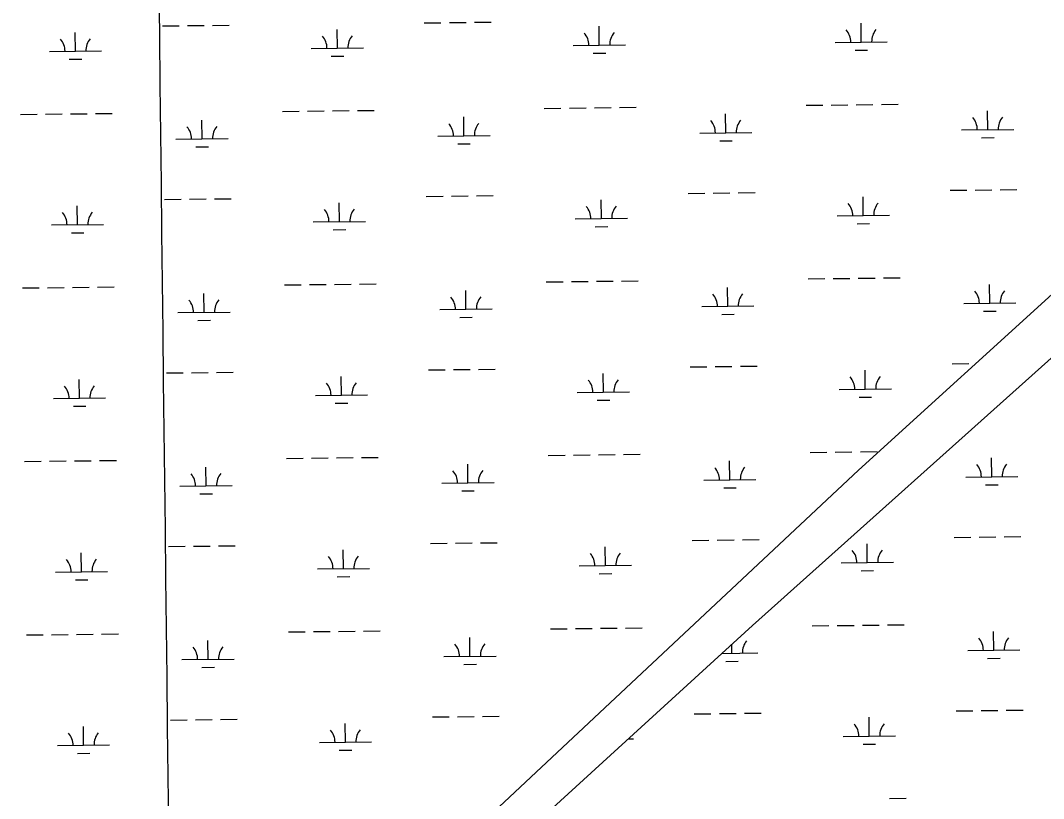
# Model space of a CAD drawing. Extents: x 3684037 to 3722149, y 433263 to 459021.
# Drawn here: x 3693219 to 3695179, y 443240 to 444732 of the extents above; entities that cross this region are included whole.
import ezdxf

# ---------------------------------------------------------------- set-up
doc = ezdxf.new("R2010")
doc.units = 0
for name, color, linetype in [('V-GRID-MAJR', 7, 'Continuous'), ('V-TOPO-SHOR', 7, 'Continuous'), ('V-WETL-SWMP', 7, 'Continuous')]:
    doc.layers.add(name, color=color, linetype=linetype)

msp = doc.modelspace()

# ---------------------------------------------------------------- linework, layer by layer
at = {"layer": 'V-GRID-MAJR'}
msp.add_spline([(3693553.617, 438739.047), (3693484.88, 444797.567), (3693416.122, 450858.018), (3693347.364, 456918.47500000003), (3693347.342, 456920.398)], degree=3, dxfattribs=at)
at = {"layer": 'V-TOPO-SHOR'}
for p, q in [((3694621.8090629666, 443571.79578595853), (3695915.34407827, 444730.4127339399)), ((3695581.529006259, 444558.18701206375), (3694825.2290166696, 443869.2800321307)), ((3694825.2290166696, 443869.2800321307), (3694016.7680279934, 443112.5240539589)), ((3693307.4110469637, 442371.4278403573), (3694621.8090629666, 443571.79578595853))]:
    msp.add_line(p, q, dxfattribs=at)
at = {"layer": 'V-WETL-SWMP'}
for p, q in [((3693491.0484584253, 444721.0167044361), (3693523.0462920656, 444721.38904431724)), ((3693539.0452088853, 444721.575214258), (3693571.043042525, 444721.9475541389)), ((3693587.041959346, 444722.1337240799), (3693619.039792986, 444722.50606396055)), ((3693992.9224798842, 444726.8567158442), (3694024.920313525, 444727.2290557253)), ((3694040.9192303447, 444727.4152256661), (3694072.917063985, 444727.787565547)), ((3694088.915980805, 444727.97373548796), (3694120.913814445, 444728.34607536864)), ((3694328.2840537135, 444684.32597738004), (3694327.8651709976, 444720.3235399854)), ((3694621.8090629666, 443571.7957859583), (3695915.344078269, 444730.4127339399)), ((3694830.1580751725, 444690.1659887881), (3694829.739192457, 444726.16355139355)), ((3693324.536010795, 444672.6459545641), (3693324.1171280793, 444708.64351716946)), ((3693826.410032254, 444678.4859659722), (3693825.991149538, 444714.48352857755)), ((3693776.4134171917, 444677.9041849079), (3693876.406647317, 444679.0677470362)), ((3694278.2874386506, 444683.74419631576), (3694378.280668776, 444684.9077584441)), ((3694780.16146011, 444689.58420772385), (3694880.1546902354, 444690.74776985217)), ((3693274.539395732, 444672.0641734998), (3693374.5326258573, 444673.22773562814)), ((3693814.5903940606, 444662.9163832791), (3693838.588769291, 444663.19563819)), ((3694316.46441552, 444668.75639468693), (3694340.46279075, 444669.0356495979)), ((3694818.3384369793, 444674.596406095), (3694842.3368122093, 444674.87566100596)), ((3693312.7163726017, 444657.076371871), (3693336.714747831, 444657.35562678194)), ((3694222.844388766, 444563.01991051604), (3694254.842222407, 444563.39225039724)), ((3694270.841139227, 444563.57842033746), (3694302.838972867, 444563.9507602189)), ((3694318.8378896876, 444564.13693015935), (3694350.835723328, 444564.5092700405)), ((3694366.834640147, 444564.69543998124), (3694398.832473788, 444565.06777986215)), ((3694724.718410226, 444568.85992192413), (3694756.716243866, 444569.23226180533)), ((3694772.715160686, 444569.41843174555), (3694804.7129943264, 444569.790771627)), ((3694820.711911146, 444569.97694156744), (3694852.7097447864, 444570.34928144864)), ((3694868.708661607, 444570.5354513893), (3694900.706495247, 444570.9077912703)), ((3693219.096345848, 444551.3398877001), (3693251.0941794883, 444551.71222758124)), ((3693267.093096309, 444551.8983975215), (3693299.0909299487, 444552.2707374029)), ((3693315.089846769, 444552.4569073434), (3693347.087680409, 444552.82924722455)), ((3693363.086597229, 444553.0154171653), (3693395.084430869, 444553.3877570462)), ((3693566.9792481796, 444504.64256065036), (3693566.560365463, 444540.6401232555)), ((3693720.9703673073, 444557.1798991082), (3693752.9682009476, 444557.5522389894)), ((3693768.9671177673, 444557.7384089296), (3693800.9649514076, 444558.11074881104)), ((3693816.9638682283, 444558.2969187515), (3693848.961701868, 444558.6692586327)), ((3693864.9606186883, 444558.8554285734), (3693896.9584523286, 444559.22776845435)), ((3694068.853269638, 444510.48257205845), (3694068.434386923, 444546.4801346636)), ((3694570.727291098, 444516.3225834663), (3694570.308408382, 444552.32014607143)), ((3695581.529006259, 444558.187012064), (3694825.2290166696, 443869.28003213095)), ((3695072.601312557, 444522.1625948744), (3695072.1824298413, 444558.1601574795)), ((3695022.604697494, 444521.5808138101), (3695122.59792762, 444522.74437593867)), ((3693516.982633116, 444504.0607795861), (3693616.975863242, 444505.22434171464)), ((3694018.8566545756, 444509.9007909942), (3694118.8498847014, 444511.0643531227)), ((3694520.730676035, 444515.740802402), (3694620.7239061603, 444516.9043645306)), ((3695060.781674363, 444506.5930121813), (3695084.7800495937, 444506.8722670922)), ((3693555.159609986, 444489.07297795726), (3693579.157985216, 444489.3522328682)), ((3694057.033631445, 444494.91298936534), (3694081.032006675, 444495.1922442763)), ((3694558.9076529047, 444500.7530007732), (3694582.9060281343, 444501.03225568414)), ((3695000.5414063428, 444405.8842625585), (3695032.539239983, 444406.2566024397)), ((3695048.538156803, 444406.44277238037), (3695080.535990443, 444406.8151122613)), ((3695096.5349072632, 444407.00128220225), (3695128.5327409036, 444407.37362208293)), ((3693494.9193419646, 444388.36422833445), (3693526.917175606, 444388.7365682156)), ((3693542.9160924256, 444388.92273815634), (3693574.9139260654, 444389.29507803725)), ((3693590.912842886, 444389.4812479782), (3693622.9106765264, 444389.8535878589)), ((3693996.7933634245, 444394.20423974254), (3694028.7911970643, 444394.5765796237)), ((3694044.7901138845, 444394.7627495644), (3694076.787947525, 444395.13508944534)), ((3694092.7868643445, 444395.3212593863), (3694124.784697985, 444395.693599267)), ((3694332.154937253, 444351.6735012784), (3694331.736054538, 444387.6710638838)), ((3694498.6673848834, 444400.0442511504), (3694530.665218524, 444400.41659103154)), ((3694546.664135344, 444400.6027609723), (3694578.6619689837, 444400.9751008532)), ((3694594.6608858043, 444401.16127079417), (3694626.658719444, 444401.53361067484)), ((3694834.0289587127, 444357.5135126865), (3694833.6100759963, 444393.5110752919)), ((3693328.406894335, 444339.99347846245), (3693327.988011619, 444375.9910410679)), ((3693830.280915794, 444345.83348987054), (3693829.8620330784, 444381.83105247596)), ((3693780.284300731, 444345.25170880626), (3693880.277530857, 444346.4152709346)), ((3694282.1583221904, 444351.0917202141), (3694382.151552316, 444352.25528234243)), ((3694784.03234365, 444356.9317316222), (3694884.025573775, 444358.0952937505)), ((3693278.410279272, 444339.4116973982), (3693378.4035093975, 444340.5752595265)), ((3693818.4612776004, 444330.26390717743), (3693842.459652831, 444330.5431620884)), ((3694320.3352990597, 444336.1039185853), (3694344.3336742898, 444336.38317349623)), ((3694822.209320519, 444341.9439299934), (3694846.2076957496, 444342.2231849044)), ((3693316.587256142, 444324.42389576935), (3693340.5856313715, 444324.7031506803)), ((3694226.7152723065, 444230.3674344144), (3694258.713105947, 444230.7397742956)), ((3694274.712022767, 444230.9259442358), (3694306.7098564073, 444231.29828411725)), ((3694322.7087732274, 444231.4844540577), (3694354.7066068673, 444231.8567939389)), ((3694370.7055236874, 444232.0429638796), (3694402.7033573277, 444232.41530376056)), ((3694728.589293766, 444236.2074458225), (3694760.587127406, 444236.5797857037)), ((3694776.586044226, 444236.7659556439), (3694808.5838778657, 444237.13829552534)), ((3694824.5827946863, 444237.3244654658), (3694856.5806283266, 444237.696805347)), ((3694872.5795451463, 444237.8829752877), (3694904.577378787, 444238.25531516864)), ((3693222.967229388, 444218.68741159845), (3693254.9650630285, 444219.05975147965)), ((3693270.9639798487, 444219.2459214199), (3693302.9618134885, 444219.6182613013)), ((3693318.9607303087, 444219.80443124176), (3693350.9585639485, 444220.17677112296)), ((3693366.957480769, 444220.36294106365), (3693398.9553144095, 444220.7352809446)), ((3693570.8501317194, 444171.9900845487), (3693570.4312490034, 444207.98764715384)), ((3693724.841250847, 444224.52742300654), (3693756.8390844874, 444224.89976288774)), ((3693772.8380013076, 444225.08593282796), (3693804.835834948, 444225.4582727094)), ((3693820.834751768, 444225.64444264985), (3693852.8325854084, 444226.01678253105)), ((3693868.831502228, 444226.20295247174), (3693900.8293358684, 444226.5752923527)), ((3694072.7241531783, 444177.8300959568), (3694072.3052704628, 444213.82765856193)), ((3694574.5981746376, 444183.67010736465), (3694574.1792919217, 444219.6676699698)), ((3695076.4721960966, 444189.51011877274), (3695076.0533133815, 444225.5076813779)), ((3695026.4755810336, 444188.92833770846), (3695126.4688111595, 444190.091899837)), ((3693520.853516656, 444171.40830348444), (3693620.8467467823, 444172.571865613)), ((3694022.727538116, 444177.2483148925), (3694122.720768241, 444178.4118770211)), ((3694524.6015595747, 444183.0883263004), (3694624.5947897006, 444184.25188842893)), ((3694562.778536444, 444168.10052467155), (3694586.7769116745, 444168.3797795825)), ((3695064.6525579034, 444173.94053607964), (3695088.650933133, 444174.2197909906)), ((3693559.030493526, 444156.4205018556), (3693583.028868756, 444156.69975676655)), ((3694060.904514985, 444162.2605132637), (3694084.902890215, 444162.53976817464)), ((3695004.4122898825, 444073.2317864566), (3695036.4101235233, 444073.6041263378)), ((3693498.790225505, 444055.7117522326), (3693530.788059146, 444056.0840921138)), ((3693546.7869759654, 444056.27026205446), (3693578.7848096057, 444056.64260193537)), ((3693594.7837264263, 444056.82877187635), (3693626.781560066, 444057.201111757)), ((3694000.6642469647, 444061.55176364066), (3694032.6620806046, 444061.92410352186)), ((3694048.6609974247, 444062.11027346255), (3694080.6588310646, 444062.4826133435)), ((3694096.6577478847, 444062.66878328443), (3694128.655581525, 444063.04112316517)), ((3694336.025820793, 444019.0210251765), (3694335.606938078, 444055.01858778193)), ((3694502.5382684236, 444067.3917750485), (3694534.5361020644, 444067.7641149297)), ((3694550.5350188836, 444067.9502848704), (3694582.532852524, 444068.32262475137)), ((3694598.5317693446, 444068.5087946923), (3694630.5296029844, 444068.881134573)), ((3694837.899842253, 444024.8610365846), (3694837.4809595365, 444060.85859919)), ((3693332.277777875, 444007.34100236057), (3693331.8588951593, 444043.338564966)), ((3693834.151799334, 444013.18101376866), (3693833.732916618, 444049.1785763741)), ((3693784.1551842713, 444012.59923270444), (3693884.1484143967, 444013.7627948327)), ((3694286.0292057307, 444018.4392441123), (3694386.022435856, 444019.60280624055)), ((3694787.90322719, 444024.2792555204), (3694887.8964573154, 444025.44281764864)), ((3693282.2811628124, 444006.7592212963), (3693382.274392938, 444007.9227834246)), ((3693320.4581396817, 443991.77141966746), (3693344.4565149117, 443992.05067457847)), ((3693822.3321611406, 443997.6114310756), (3693846.3305363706, 443997.89068598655)), ((3694324.2061826, 444003.45144248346), (3694348.20455783, 444003.7306973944)), ((3694826.0802040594, 444009.29145389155), (3694850.0785792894, 444009.5707088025)), ((3693872.702385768, 443893.55047636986), (3693904.7002194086, 443893.9228162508)), ((3694230.5861558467, 443897.7149583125), (3694262.5839894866, 443898.0872981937)), ((3694278.582906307, 443898.27346813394), (3694310.5807399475, 443898.64580801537)), ((3694326.5796567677, 443898.8319779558), (3694358.5774904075, 443899.204317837)), ((3694374.5764072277, 443899.3904877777), (3694406.5742408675, 443899.7628276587)), ((3694732.4601773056, 443903.5549697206), (3694764.4580109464, 443903.9273096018)), ((3694780.456927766, 443904.113479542), (3694812.454761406, 443904.48581942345)), ((3694828.4536782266, 443904.6719893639), (3694860.451511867, 443905.0443292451)), ((3693226.8381129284, 443886.0349354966), (3693258.8359465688, 443886.4072753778)), ((3693274.8348633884, 443886.593445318), (3693306.8326970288, 443886.9657851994)), ((3693322.831613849, 443887.1519551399), (3693354.8294474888, 443887.5242950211)), ((3693370.8283643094, 443887.71046496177), (3693402.8261979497, 443888.08280484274)), ((3693574.721015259, 443839.33760844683), (3693574.3021325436, 443875.33517105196)), ((3693728.712134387, 443891.87494690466), (3693760.7099680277, 443892.24728678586)), ((3693776.708884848, 443892.4334567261), (3693808.7067184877, 443892.8057966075)), ((3693824.7056353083, 443892.99196654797), (3693856.7034689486, 443893.36430642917)), ((3694076.5950367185, 443845.1776198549), (3694076.1761540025, 443881.17518246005)), ((3694578.469058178, 443851.0176312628), (3694578.050175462, 443887.0151938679)), ((3695080.34263752, 443856.85801187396), (3695079.923755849, 443892.8555736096)), ((3694825.2290166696, 443869.28003213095), (3694016.7680279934, 443112.5240539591)), ((3695030.34602246, 443856.2762308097), (3695130.33925258, 443857.439792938)), ((3693524.724400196, 443838.75582738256), (3693624.7176303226, 443839.9193895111)), ((3694026.5984216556, 443844.59583879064), (3694126.591651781, 443845.7594009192)), ((3694528.472443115, 443850.4358501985), (3694628.465673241, 443851.59941232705)), ((3694566.6494199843, 443835.44804856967), (3694590.647795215, 443835.7273034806)), ((3695068.5229988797, 443841.2884295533), (3695092.521374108, 443841.56768446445)), ((3693562.9013770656, 443823.7680257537), (3693586.899752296, 443824.0472806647)), ((3694064.7753985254, 443829.6080371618), (3694088.773773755, 443829.88729207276)), ((3695008.28272796, 443740.5796823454), (3695040.280561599, 443740.9520222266)), ((3695056.279478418, 443741.1381921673), (3695088.277312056, 443741.51053204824)), ((3695104.2762288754, 443741.6967019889), (3695136.2740625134, 443742.0690418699)), ((3693502.661109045, 443723.0592761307), (3693534.6589426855, 443723.4316160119)), ((3693550.6578595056, 443723.6177859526), (3693582.655693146, 443723.99012583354)), ((3693598.654609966, 443724.17629577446), (3693630.652443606, 443724.5486356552)), ((3694004.535130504, 443728.8992875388), (3694036.532964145, 443729.27162742)), ((3694052.5318809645, 443729.45779736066), (3694084.5297146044, 443729.83013724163)), ((3694100.528631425, 443730.01630718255), (3694132.5264650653, 443730.3886470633)), ((3694339.8967043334, 443686.3685490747), (3694339.477821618, 443722.36611168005)), ((3694506.4091519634, 443734.73929894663), (3694538.406985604, 443735.11163882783)), ((3694554.405902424, 443735.2978087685), (3694586.403736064, 443735.6701486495)), ((3694602.4026528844, 443735.8563185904), (3694634.4004865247, 443736.22865847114)), ((3694841.7702789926, 443692.2089335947), (3694841.351397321, 443728.20649533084)), ((3693336.148661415, 443674.6885262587), (3693335.729778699, 443710.6860888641)), ((3693838.022682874, 443680.52853766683), (3693837.6038001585, 443716.5261002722)), ((3693788.026067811, 443679.94675660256), (3693888.0192979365, 443681.1103187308)), ((3694289.900089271, 443685.7867680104), (3694389.8933193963, 443686.9503301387)), ((3694791.773663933, 443691.62715253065), (3694891.7668940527, 443692.79071465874)), ((3693286.1520463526, 443674.10674519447), (3693386.145276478, 443675.27030732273)), ((3693324.3290232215, 443659.11894356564), (3693348.327398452, 443659.3981984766)), ((3693826.203044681, 443664.9589549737), (3693850.2014199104, 443665.2382098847)), ((3694328.0770661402, 443670.7989663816), (3694352.0754413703, 443671.0782212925)), ((3694829.9506403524, 443676.63935127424), (3694853.9490155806, 443676.9186061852)), ((3693307.4110469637, 442371.42784035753), (3694621.8090629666, 443571.7957859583)), ((3693828.576518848, 443560.3394904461), (3693860.574352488, 443560.7118303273)), ((3693876.573269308, 443560.898000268), (3693908.5711029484, 443561.27034014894)), ((3694234.457039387, 443565.06248221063), (3694266.454873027, 443565.43482209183)), ((3694282.453789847, 443565.62099203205), (3694314.4516234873, 443565.9933319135)), ((3694330.450540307, 443566.17950185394), (3694362.4483739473, 443566.55184173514)), ((3694378.447290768, 443566.7380116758), (3694410.4451244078, 443567.1103515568)), ((3694736.3306105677, 443570.9028696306), (3694768.328444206, 443571.2752095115)), ((3694784.3273610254, 443571.461379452), (3694816.325194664, 443571.83371933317)), ((3694832.3241114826, 443572.0198892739), (3694864.321945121, 443572.3922291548)), ((3694880.3208619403, 443572.57839909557), (3694912.3186955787, 443572.9507389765)), ((3693230.708996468, 443553.3824593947), (3693262.7068301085, 443553.7547992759)), ((3693278.705746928, 443553.9409692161), (3693310.7035805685, 443554.31330909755)), ((3693326.7024973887, 443554.499479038), (3693358.700331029, 443554.8718189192)), ((3693374.699247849, 443555.0579888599), (3693406.6970814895, 443555.43032874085)), ((3693578.591898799, 443506.68513234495), (3693578.173016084, 443542.68269495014)), ((3693732.583017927, 443559.2224708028), (3693764.5808515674, 443559.594810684)), ((3693780.579768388, 443559.7809806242), (3693812.577602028, 443560.15332050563)), ((3694080.465920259, 443512.52514375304), (3694080.0470375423, 443548.5227063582)), ((3695084.213511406, 443524.2055438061), (3695083.794629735, 443560.2031055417)), ((3694582.339489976, 443518.36553239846), (3694582.139320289, 443535.5675758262)), ((3695034.2168963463, 443523.6237627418), (3695134.210126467, 443524.7873248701)), ((3693528.5952837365, 443506.1033512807), (3693628.5885138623, 443507.2669134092)), ((3694030.4693051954, 443511.94336268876), (3694130.4625353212, 443513.1069248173)), ((3694563.057464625, 443518.141158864), (3694632.336105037, 443518.9473134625)), ((3694570.5198513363, 443502.79595007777), (3694594.5182265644, 443503.07520498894)), ((3695072.3938727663, 443508.6359614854), (3695096.3922479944, 443508.91521639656)), ((3693566.772260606, 443491.11554965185), (3693590.770635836, 443491.3948045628)), ((3694068.646282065, 443496.95556105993), (3694092.644657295, 443497.2348159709)), ((3695012.1536018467, 443407.9272142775), (3695044.1514354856, 443408.2995541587)), ((3695060.1503523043, 443408.4857240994), (3695092.148185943, 443408.85806398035)), ((3695108.1471027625, 443409.04423392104), (3695140.1449364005, 443409.416573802)), ((3693506.5319925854, 443390.4068000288), (3693538.5298262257, 443390.77913991)), ((3693554.528743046, 443390.9653098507), (3693586.526576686, 443391.33764973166)), ((3693602.525493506, 443391.5238196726), (3693634.523327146, 443391.8961595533)), ((3694008.4060140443, 443396.2468114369), (3694040.403847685, 443396.6191513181)), ((3694056.4027645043, 443396.8053212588), (3694088.4005981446, 443397.17766113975)), ((3694104.3995149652, 443397.3638310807), (3694136.397348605, 443397.7361709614)), ((3694510.2795804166, 443402.0872028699), (3694542.2774140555, 443402.4595427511)), ((3694558.2763308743, 443402.64571269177), (3694590.2741645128, 443403.01805257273)), ((3694606.2730813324, 443403.2042225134), (3694638.2709149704, 443403.5765623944)), ((3694845.6411528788, 443359.5564655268), (3694845.2222712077, 443395.55402726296)), ((3693340.0195449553, 443342.03605015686), (3693339.6006622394, 443378.0336127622)), ((3693841.893566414, 443347.87606156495), (3693841.4746836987, 443383.8736241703)), ((3693791.8969513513, 443347.2942805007), (3693891.8901814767, 443348.45784262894)), ((3694383.5196008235, 443354.1790301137), (3694393.763746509, 443354.29823518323)), ((3694795.644537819, 443358.97468446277), (3694895.637767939, 443360.13824659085)), ((3693290.0229298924, 443341.4542690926), (3693390.0161600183, 443342.61783122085)), ((3693328.1999067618, 443326.46646746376), (3693352.198281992, 443326.7457223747)), ((3693830.0739282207, 443332.30647887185), (3693854.0723034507, 443332.5857337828)), ((3694833.8215142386, 443343.98688320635), (3694857.819889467, 443344.2661381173)), ((3694884.191735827, 443239.9259310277), (3694916.189569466, 443240.2982709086))]:
    msp.add_line(p, q, dxfattribs=at)
for centre, radius, start, end in [((3693771.165311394, 444678.3179511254), 35.24628790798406, 359.89486698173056, 41.438525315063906), ((3693881.643703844, 444679.60352289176), 35.246287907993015, 139.89486396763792, 181.43852230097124), ((3694273.039332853, 444684.15796253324), 35.24628790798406, 359.89486698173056, 41.438525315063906), ((3694383.517725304, 444685.4435342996), 35.246287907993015, 139.89486396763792, 181.43852230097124), ((3694774.913354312, 444689.9979739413), 35.24628790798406, 359.89486698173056, 41.438525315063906), ((3694885.391746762, 444691.2835457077), 35.246287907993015, 139.89486396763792, 181.43852230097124), ((3693269.291289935, 444672.4779397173), 35.24628790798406, 359.89486698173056, 41.438525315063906), ((3693379.769682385, 444673.7635114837), 35.246287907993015, 139.89486396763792, 181.43852230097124), ((3695017.356591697, 444521.9945800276), 35.24628790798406, 359.89486698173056, 41.438525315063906), ((3695127.834984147, 444523.28015179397), 35.246287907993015, 139.89486396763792, 181.43852230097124), ((3693511.7345273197, 444504.47454580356), 35.24628790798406, 359.89486698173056, 41.438525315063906), ((3693622.2129197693, 444505.76011756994), 35.246287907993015, 139.89486396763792, 181.43852230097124), ((3694013.6085487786, 444510.31455721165), 35.24628790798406, 359.89486698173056, 41.438525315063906), ((3694124.0869412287, 444511.600128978), 35.246287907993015, 139.89486396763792, 181.43852230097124), ((3694515.4825702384, 444516.1545686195), 35.24628790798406, 359.89486698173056, 41.438525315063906), ((3694625.960962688, 444517.4401403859), 35.246287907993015, 139.89486396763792, 181.43852230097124), ((3693775.036194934, 444345.66547502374), 35.24628790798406, 359.89486698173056, 41.438525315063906), ((3693885.514587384, 444346.9510467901), 35.246287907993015, 139.89486396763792, 181.43852230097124), ((3694276.910216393, 444351.5054864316), 35.24628790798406, 359.89486698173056, 41.438525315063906), ((3694387.3886088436, 444352.79105819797), 35.246287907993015, 139.89486396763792, 181.43852230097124), ((3694778.7842378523, 444357.3454978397), 35.24628790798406, 359.89486698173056, 41.438525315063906), ((3694889.2626303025, 444358.63106960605), 35.246287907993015, 139.89486396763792, 181.43852230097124), ((3693273.162173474, 444339.82546361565), 35.24628790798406, 359.89486698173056, 41.438525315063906), ((3693383.640565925, 444341.111035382), 35.246287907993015, 139.89486396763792, 181.43852230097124), ((3694629.831846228, 444184.78766428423), 35.246287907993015, 139.89486396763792, 181.43852230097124), ((3695021.227475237, 444189.34210392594), 35.24628790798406, 359.89486698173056, 41.438525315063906), ((3695131.7058676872, 444190.6276756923), 35.246287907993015, 139.89486396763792, 181.43852230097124), ((3693515.605410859, 444171.8220697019), 35.24628790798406, 359.89486698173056, 41.438525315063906), ((3693626.0838033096, 444173.1076414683), 35.246287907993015, 139.89486396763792, 181.43852230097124), ((3694017.479432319, 444177.66208111), 35.24628790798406, 359.89486698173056, 41.438525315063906), ((3694127.9578247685, 444178.9476528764), 35.246287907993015, 139.89486396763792, 181.43852230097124), ((3694519.3534537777, 444183.50209251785), 35.24628790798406, 359.89486698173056, 41.438525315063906), ((3693387.511449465, 444008.45855928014), 35.246287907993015, 139.89486396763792, 181.43852230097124), ((3693778.9070784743, 444013.01299892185), 35.24628790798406, 359.89486698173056, 41.438525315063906), ((3693889.3854709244, 444014.29857068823), 35.246287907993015, 139.89486396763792, 181.43852230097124), ((3694280.781099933, 444018.8530103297), 35.24628790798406, 359.89486698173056, 41.438525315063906), ((3694391.2594923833, 444020.1385820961), 35.246287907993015, 139.89486396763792, 181.43852230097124), ((3694782.655121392, 444024.6930217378), 35.24628790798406, 359.89486698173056, 41.438525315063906), ((3694893.1335138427, 444025.9785935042), 35.246287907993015, 139.89486396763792, 181.43852230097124), ((3693277.0330570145, 444007.17298751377), 35.24628790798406, 359.89486698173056, 41.438525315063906), ((3694523.224337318, 443850.849616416), 35.24628790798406, 359.89486698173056, 41.438525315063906), ((3694633.7027297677, 443852.13518818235), 35.246287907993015, 139.89486396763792, 181.43852230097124), ((3695025.097916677, 443856.6899970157), 35.24628790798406, 359.89486700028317, 41.43852533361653), ((3695135.5763091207, 443857.97556878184), 35.246287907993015, 139.89486394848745, 181.43852228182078), ((3693519.4762943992, 443839.16959360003), 35.24628790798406, 359.89486698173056, 41.438525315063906), ((3693629.95468685, 443840.4551653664), 35.246287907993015, 139.89486396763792, 181.43852230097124), ((3694021.350315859, 443845.0096050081), 35.24628790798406, 359.89486698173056, 41.438525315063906), ((3694131.8287083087, 443846.2951767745), 35.246287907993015, 139.89486396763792, 181.43852230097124), ((3693280.9039405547, 443674.5205114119), 35.24628790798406, 359.89486698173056, 41.438525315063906), ((3693391.382333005, 443675.80608317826), 35.246287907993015, 139.89486396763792, 181.43852230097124), ((3693782.7779620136, 443680.36052282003), 35.24628790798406, 359.89486698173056, 41.438525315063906), ((3693893.256354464, 443681.6460945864), 35.246287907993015, 139.89486396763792, 181.43852230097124), ((3694284.651983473, 443686.2005342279), 35.24628790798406, 359.89486698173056, 41.438525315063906), ((3694395.130375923, 443687.4861059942), 35.246287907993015, 139.89486396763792, 181.43852230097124), ((3694786.5255581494, 443692.0409187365), 35.24628790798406, 359.89486700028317, 41.43852533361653), ((3694897.003950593, 443693.32649050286), 35.246287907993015, 139.89486394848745, 181.43852228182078), ((3694637.5731615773, 443519.4830893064), 35.246287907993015, 139.89486394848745, 181.43852228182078), ((3695028.9687905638, 443524.0375289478), 35.24628790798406, 359.89486700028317, 41.43852533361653), ((3695139.4471830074, 443525.32310071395), 35.246287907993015, 139.89486394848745, 181.43852228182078), ((3693523.3471779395, 443506.51711749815), 35.24628790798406, 359.89486698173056, 41.438525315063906), ((3693633.8255703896, 443507.8026892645), 35.246287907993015, 139.89486396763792, 181.43852230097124), ((3694025.2211993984, 443512.35712890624), 35.24628790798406, 359.89486698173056, 41.438525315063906), ((3694135.6995918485, 443513.6427006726), 35.246287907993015, 139.89486396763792, 181.43852230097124), ((3693284.774824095, 443341.86803531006), 35.24628790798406, 359.89486698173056, 41.438525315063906), ((3693395.253216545, 443343.15360707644), 35.246287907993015, 139.89486396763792, 181.43852230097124), ((3693786.648845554, 443347.70804671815), 35.24628790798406, 359.89486698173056, 41.438525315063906), ((3693897.1272380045, 443348.9936184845), 35.246287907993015, 139.89486396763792, 181.43852230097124), ((3694790.3964320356, 443359.3884506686), 35.24628790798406, 359.89486700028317, 41.43852533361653), ((3694900.87482448, 443360.674022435), 35.246287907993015, 139.89486394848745, 181.43852228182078)]:
    msp.add_arc(centre, radius, start, end, dxfattribs=at)

doc.saveas('drawing.dxf')
